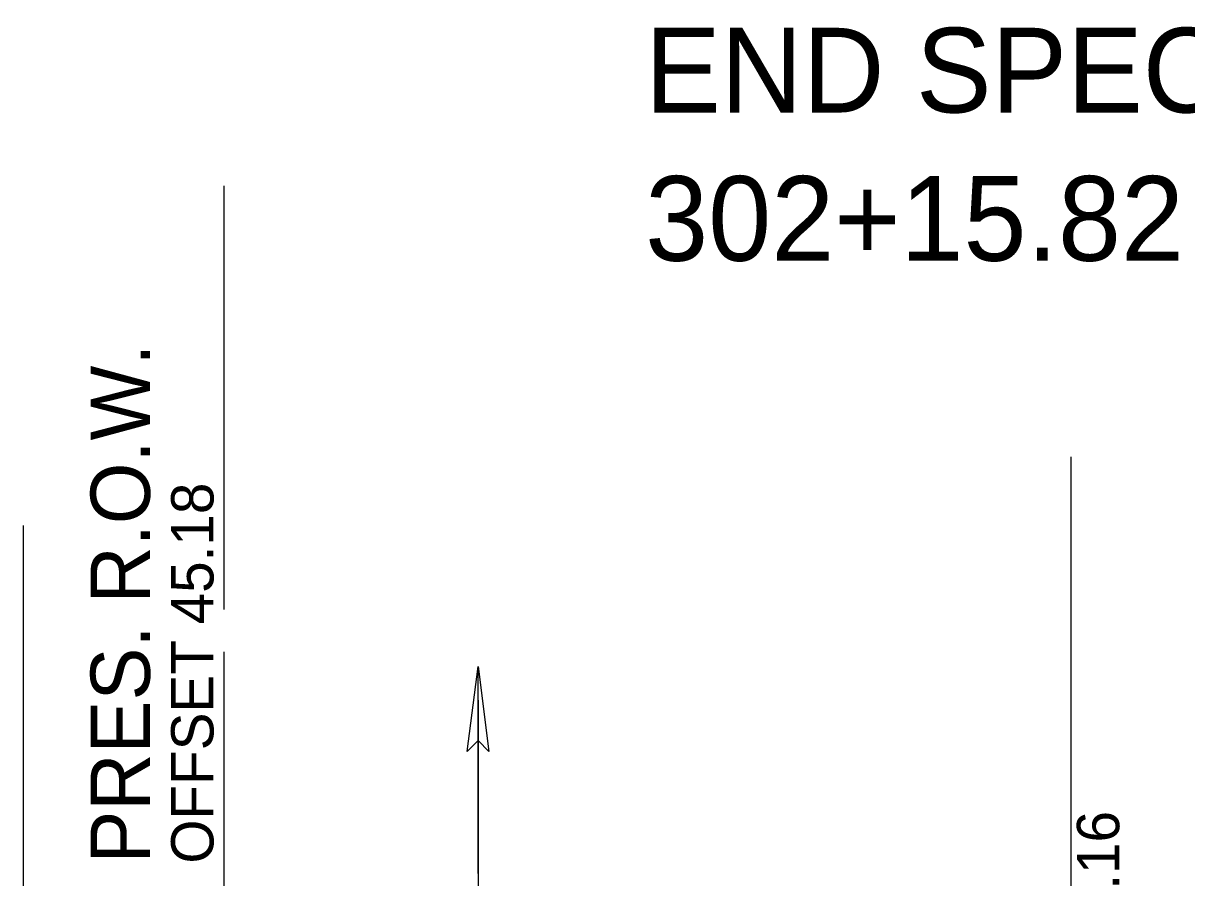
# Model space of a CAD drawing. Extents: x -192 to 2669, y -25 to 8040.
# Drawn here: x 190.45 to 217.9, y 1518.89 to 1539.06 of the extents above; entities that cross this region are included whole.
import ezdxf

# ---------------------------------------------------------------- set-up
doc = ezdxf.new("R2010")
doc.units = 0
for name, color, linetype in [('DESIGN - DRAINAGE - Special Ditches', 7, 'Continuous'), ('DESIGN - EARTHWORK - Excavation Limit Lines', 7, 'Continuous'), ('DESIGN - TRANSPORTATION - Text', 7, 'Continuous'), ('DESIGN - TYPICAL - Slope Tie Text', 7, 'Continuous'), ('SURVEY - PROPERTY - ROW Lines', 7, 'Continuous'), ('SURVEY - PROPERTY - ROW Lines Text', 7, 'Continuous')]:
    doc.layers.add(name, color=color, linetype=linetype)

msp = doc.modelspace()

# ---------------------------------------------------------------- linework, layer by layer
at = {"layer": 'DESIGN - DRAINAGE - Special Ditches'}
msp.add_line((201.182, 1518.996), (201.182, 1523.881), dxfattribs=at)
msp.add_lwpolyline([(201.182, 1523.881), (201.432, 1521.871), (201.182, 1522.131), (200.922, 1521.871)], close=True, dxfattribs=at)
msp.add_lwpolyline([(201.182, 1523.881), (201.432, 1521.871), (201.182, 1522.131), (200.922, 1521.871), (201.182, 1523.881)], dxfattribs=at)
at = {"layer": 'DESIGN - EARTHWORK - Excavation Limit Lines'}
for p, q in [((215.164, 1528.831), (215.164, 1476.331)), ((190.445, 1527.209), (190.445, 1474.709)), ((201.182, 1523.09), (201.182, 1470.59))]:
    msp.add_line(p, q, dxfattribs=at)
at = {"layer": 'SURVEY - PROPERTY - ROW Lines'}
for p, q in [((195.184, 1525.229), (195.184, 1535.229)), ((195.184, 1514.229), (195.184, 1524.229))]:
    msp.add_line(p, q, dxfattribs=at)

# ---------------------------------------------------------------- texts
at = {"layer": 'DESIGN - TRANSPORTATION - Text'}
for s, p in [('END SPECIAL DITCH (RT)', (205.121, 1536.958)), ('302+15.82', (205.121, 1533.458))]:
    msp.add_text(s, height=2, dxfattribs=at).set_placement(p)
at = {"layer": 'DESIGN - TYPICAL - Slope Tie Text'}
msp.add_text('OFFSET 65.16', height=1, rotation=90, dxfattribs=at).set_placement((216.309, 1511.479))
at = {"layer": 'SURVEY - PROPERTY - ROW Lines Text'}
for s, height, p in [('PRES. R.O.W.', 1.4, (193.434, 1519.229)), ('OFFSET 45.18', 1, (194.934, 1519.229))]:
    msp.add_text(s, height=height, rotation=90, dxfattribs=at).set_placement(p)

doc.saveas('drawing.dxf')
